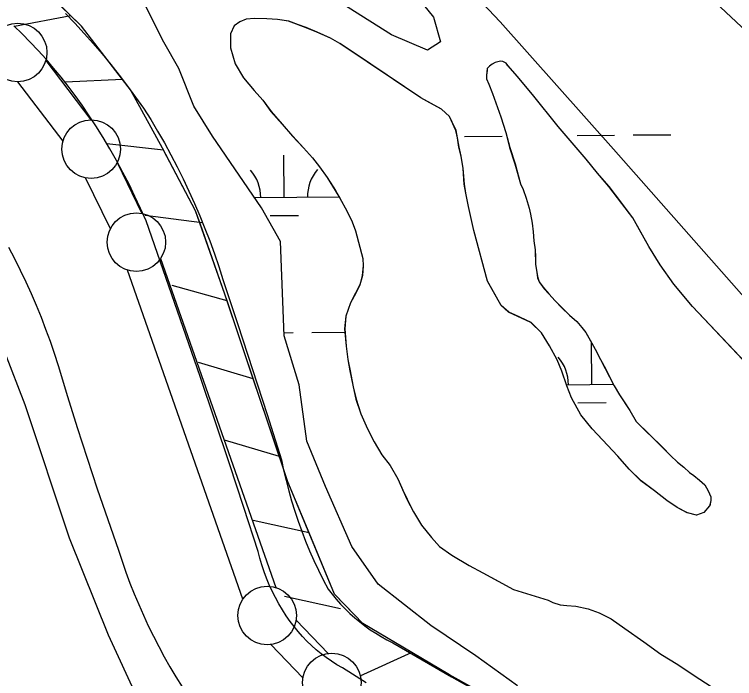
# Model space of a CAD drawing. Extents: x 3567028 to 3605064, y 510945 to 536587.
# Drawn here: x 3577447 to 3578062, y 527882 to 528449 of the extents above; entities that cross this region are included whole.
import ezdxf

# ---------------------------------------------------------------- set-up
doc = ezdxf.new("R2010")
doc.units = 0
for name, color, linetype in [('V-FLOD-BASE', 7, 'Continuous'), ('V-LEVE-TOET', 7, 'Continuous'), ('V-ROAD-CNTR', 7, 'Continuous'), ('V-RRAP-FSHR', 7, 'Continuous'), ('V-SITE-VEGE', 7, 'Continuous'), ('V-SURV-LINE', 7, 'Continuous'), ('V-TOPO-SHOR', 7, 'Continuous'), ('V-WETL-SWMP', 7, 'Continuous')]:
    doc.layers.add(name, color=color, linetype=linetype)

msp = doc.modelspace()

# ---------------------------------------------------------------- linework, layer by layer
at = {"layer": 'V-FLOD-BASE'}
for points in [[(3577510.72, 528363.55), (3577505.12, 528371.77), (3577499.33, 528379.87), (3577493.36, 528387.83), (3577487.21, 528395.66), (3577480.88, 528403.34), (3577474.38, 528410.89), (3577467.71, 528418.27), (3577460.88, 528425.51), (3577453.89, 528432.59), (3577446.73, 528439.51)], [(3577747.67, 527878.71), (3577727.56, 527891.45), (3577722.82, 527894.18), (3577718.19, 527897.09), (3577713.69, 527900.2), (3577709.32, 527903.48), (3577705.08, 527906.95), (3577700.99, 527910.58), (3577697.06, 527914.38), (3577693.28, 527918.33), (3577689.67, 527922.44), (3577686.23, 527926.7), (3577682.96, 527931.09), (3577679.51, 527936.02), (3577676.24, 527941.08), (3577673.15, 527946.24), (3577670.24, 527951.52), (3577667.53, 527956.9), (3577665.02, 527962.37), (3577662.7, 527967.93), (3577660.58, 527973.57), (3577658.67, 527979.28), (3577656.96, 527985.06), (3577655.46, 527990.89), (3577643.38, 528028.32), (3577631.12, 528065.69), (3577618.66, 528102.99), (3577606, 528140.23), (3577559.74, 528272.98), (3577555.12, 528283.46), (3577550.28, 528293.85), (3577545.24, 528304.14), (3577540, 528314.33), (3577534.54, 528324.4), (3577528.88, 528334.37), (3577523.02, 528344.22), (3577516.97, 528353.94), (3577510.72, 528363.55)]]:
    msp.add_lwpolyline(points, dxfattribs=at)
at = {"layer": 'V-LEVE-TOET'}
for points in [[(3577491.07, 528450.01), (3577499.09, 528441.56), (3577506.95, 528432.97), (3577514.66, 528424.25), (3577522.22, 528415.39), (3577529.62, 528406.4), (3577536.87, 528397.28), (3577543.95, 528388.03), (3577550.86, 528378.66), (3577557.62, 528369.18), (3577563.74, 528359.39), (3577569.67, 528349.5), (3577575.42, 528339.49), (3577580.96, 528329.37), (3577586.32, 528319.14), (3577591.47, 528308.82), (3577596.43, 528298.4), (3577601.18, 528287.88), (3577605.73, 528277.27), (3577610.08, 528266.58), (3577614.22, 528255.81), (3577618.15, 528244.96), (3577621.87, 528234.03), (3577625.38, 528223.04), (3577638.18, 528184.65), (3577650.78, 528146.18), (3577663.18, 528107.66), (3577675.37, 528069.07), (3577677.25, 528060.2), (3577679.34, 528051.39), (3577681.62, 528042.62), (3577684.11, 528033.91), (3577686.8, 528025.26), (3577689.68, 528016.67), (3577692.75, 528008.15), (3577696.03, 527999.71), (3577699.5, 527991.34), (3577703.15, 527983.05), (3577707, 527974.85), (3577711.03, 527966.74), (3577715.25, 527958.73), (3577718.65, 527954.31), (3577722.22, 527950.03), (3577725.94, 527945.87), (3577729.81, 527941.86), (3577733.82, 527938), (3577737.98, 527934.28), (3577742.27, 527930.72), (3577746.68, 527927.32), (3577751.22, 527924.08), (3577755.88, 527921.02), (3577760.64, 527918.12), (3577765.5, 527915.4), (3577770.47, 527912.87), (3577795.54, 527898.27), (3577820.71, 527883.83), (3577845.98, 527869.58)], [(3577442.39, 528250.45), (3577447.48, 528240.75), (3577452.37, 528230.95), (3577457.08, 528221.06), (3577461.6, 528211.08), (3577465.94, 528201.02), (3577470.07, 528190.88), (3577474.02, 528180.66), (3577477.77, 528170.36), (3577481.32, 528160), (3577484.68, 528149.57), (3577492.67, 528123.12), (3577500.92, 528096.75), (3577509.4, 528070.45), (3577518.13, 528044.24), (3577527.11, 528018.1), (3577536.33, 527992.06), (3577539.37, 527982.61), (3577542.61, 527973.23), (3577546.04, 527963.91), (3577549.66, 527954.67), (3577553.48, 527945.51), (3577557.48, 527936.43), (3577561.66, 527927.43), (3577566.03, 527918.51), (3577570.59, 527909.69), (3577575.32, 527900.97), (3577580.23, 527892.35), (3577585.32, 527883.83), (3577590.59, 527875.41)]]:
    msp.add_lwpolyline(points, dxfattribs=at)
at = {"layer": 'V-ROAD-CNTR'}
msp.add_lwpolyline([(3577552.99, 527864.42), (3577527.73, 527919.3), (3577494.52, 528002.27), (3577456.57, 528115.99), (3577421.53, 528205.97), (3577381.73, 528275.07), (3577332.89, 528338.78), (3577265.18, 528410.8), (3577102.17, 528582.39), (3576947.57, 528736.18), (3576866.48, 528824.47), (3576835.82, 528863.45), (3576800.32, 528914.99), (3576753.69, 528991.34)], dxfattribs=at)
at = {"layer": 'V-RRAP-FSHR'}
for p, q in [((3577495.55, 528447.83), (3577447.57, 528438.73)), ((3577539.76, 528393.69), (3577490.99, 528391.3)), ((3577574.82, 528333.24), (3577526.29, 528338.63)), ((3577607.47, 528271.32), (3577559.02, 528277.41)), ((3577629.19, 528204.62), (3577582.15, 528217.73)), ((3577651.36, 528138.22), (3577604.53, 528152.06)), ((3577673.62, 528071.86), (3577626.79, 528085.69)), ((3577698.97, 528006.65), (3577651.28, 528017.17)), ((3577725.83, 527942.01), (3577678.14, 527952.53)), ((3577786.75, 527904.65), (3577742.26, 527884.52))]:
    msp.add_line(p, q, dxfattribs=at)
for points in [[(3577976.28, 527797.86), (3577818.9, 527885.59), (3577745.05, 527929.37), (3577720.71, 527954.33), (3577680.9, 528050.13), (3577627.17, 528210.33), (3577602.02, 528281.64), (3577573.84, 528335.02), (3577546.58, 528384.9), (3577504.6, 528439), (3577415.31, 528526.03), (3577251.13, 528696.15), (3577047.76, 528908.66), (3576975.91, 528983.56), (3576942.03, 529021.33), (3576902.8, 529091.9), (3576843.4, 529235.01), (3576767.08, 529394.37)], [(3577495.55, 528447.83), (3577445.42, 528496.68)], [(3577539.76, 528393.69), (3577504.6, 528439), (3577495.55, 528447.83)], [(3577605.9, 528270.63), (3577602.02, 528281.64), (3577574.79, 528333.22), (3577573.84, 528335.02), (3577546.58, 528384.9), (3577539.76, 528393.69)], [(3577629.1, 528204.59), (3577627.17, 528210.33), (3577605.9, 528270.63)], [(3577651.36, 528138.22), (3577629.1, 528204.59)], [(3577673.62, 528071.86), (3577651.36, 528138.22)], [(3577698.97, 528006.65), (3577680.9, 528050.13), (3577673.62, 528071.86)], [(3577730.02, 527944.78), (3577720.71, 527954.33), (3577698.97, 528006.65)], [(3577786.75, 527904.65), (3577745.05, 527929.37), (3577730.02, 527944.78)], [(3577847.39, 527869.71), (3577818.9, 527885.59), (3577786.75, 527904.65)]]:
    msp.add_lwpolyline(points, dxfattribs=at)
at = {"layer": 'V-SITE-VEGE'}
for points in [[(3578091.82, 528183.54), (3577958.97, 528334.08), (3577862.09, 528442.75), (3577822.14, 528485.62)], [(3577789.23, 528466.63), (3577805.21, 528446.69), (3577811.22, 528425.74), (3577800.25, 528418.75), (3577769.31, 528431.69), (3577695.43, 528478.52)]]:
    msp.add_lwpolyline(points, dxfattribs=at)
at = {"layer": 'V-SURV-LINE'}
for points in [[(3577474.17, 528409.9), (3577512.73, 528359.24)], [(3577488.86, 528341.07), (3577450.31, 528391.73)], [(3577535.11, 528322.84), (3577556.26, 528279.29)], [(3577529.28, 528266.18), (3577508.13, 528309.72)], [(3577572.26, 528240.88), (3577670.75, 527959.94)], [(3577642.44, 527950.02), (3577543.95, 528230.96)], [(3577687.88, 527932.18), (3577715.29, 527903.8)], [(3577693.71, 527882.96), (3577666.29, 527911.35)]]:
    msp.add_lwpolyline(points, dxfattribs=at)
for centre in [(3577450.13, 528416.72), (3577512.9, 528334.25), (3577551.5, 528254.77), (3577663.21, 527936.13), (3577718.38, 527879.01)]:
    msp.add_circle(centre, 25, dxfattribs=at)
at = {"layer": 'V-TOPO-SHOR'}
for points in [[(3577662.9, 528445.48), (3577652.48, 528445.67), (3577645.4, 528445.08), (3577639.89, 528442.91), (3577634.97, 528439.36), (3577632.03, 528432.67), (3577631.84, 528420.67)], [(3577870.34, 528335.66), (3577874.88, 528321.7), (3577877.64, 528311.87), (3577879.61, 528304.59), (3577881.78, 528299.87), (3577884.34, 528292.39), (3577886.91, 528283.74), (3577888.09, 528278.62), (3577889.47, 528270.95), (3577890.46, 528263.48), (3577891.06, 528256), (3577892.05, 528248.14), (3577892.25, 528242.23), (3577892.45, 528236.14), (3577893.44, 528228.86), (3577894.23, 528224.33), (3577895.41, 528220.99), (3577895.81, 528220.4), (3577899.94, 528215.09), (3577903.68, 528210.57), (3577909.2, 528204.67), (3577914.71, 528198.97), (3577921.4, 528192.48), (3577927.7, 528186.98), (3577932.03, 528182.06), (3577935.38, 528177.74), (3577938.93, 528171.25), (3577943.26, 528163.38), (3577947.99, 528154.53), (3577952.33, 528146.27), (3577955.87, 528139.59), (3577959.61, 528132.31), (3577964.14, 528124.45), (3577968.08, 528118.55), (3577973.01, 528111.07), (3577978.32, 528101.83), (3578000.97, 528079.62), (3578007.66, 528072.74), (3578013.57, 528067.04), (3578019.08, 528062.71), (3578024, 528058.19), (3578027.54, 528055.64), (3578032.46, 528051.7), (3578036.99, 528047.77), (3578039.95, 528042.66), (3578042.11, 528037.55), (3578042.12, 528034.2), (3578041.14, 528029.87), (3578036.22, 528023.97), (3578029.93, 528021.8), (3578022.06, 528023.76), (3578013.4, 528028.48), (3578004.54, 528034.37), (3577993.91, 528042.63), (3577982.49, 528051.08), (3577972.46, 528061.1), (3577962.61, 528072.11), (3577949.81, 528085.87), (3577940.75, 528095.51), (3577931.11, 528107.5), (3577923.23, 528121.86), (3577919.09, 528132.08), (3577914.95, 528144.67), (3577911, 528154.31), (3577904.31, 528166.31), (3577897.41, 528177.51), (3577888.55, 528186.36), (3577874.78, 528192.64), (3577869.46, 528195), (3577862.97, 528200.7), (3577857.65, 528210.34), (3577851.34, 528221.55), (3577839.71, 528264.62), (3577835.17, 528285.28), (3577832.99, 528296.49), (3577831.61, 528304.36), (3577830.61, 528317.73), (3577828.84, 528328.16), (3577827.06, 528335.83), (3577825.87, 528343.7), (3577824.49, 528350.19), (3577821.34, 528357.07), (3577818.98, 528361.99), (3577812.08, 528368.28), (3577802.05, 528373.78), (3577794.37, 528377.91), (3577737.68, 528416.03), (3577725.28, 528424.28), (3577717.41, 528428.8), (3577705.8, 528433.91), (3577696.55, 528437.84), (3577690.06, 528440.19), (3577681.6, 528443.33), (3577672.15, 528444.7), (3577662.9, 528445.48)], [(3577631.84, 528420.67), (3577635.98, 528407.1), (3577643.07, 528395.1), (3577652.13, 528384.29), (3577659.61, 528376.03), (3577666.5, 528366.4), (3577676.15, 528355.59), (3577685.01, 528345.17), (3577694.27, 528335.34), (3577701.95, 528326.69), (3577707.85, 528319.21), (3577714.35, 528309.97), (3577721.44, 528298.96), (3577725.38, 528292.28), (3577731.29, 528281.46), (3577735.83, 528272.22), (3577738.58, 528264.35), (3577744.9, 528240.74), (3577745.1, 528234.45), (3577744.51, 528226.39), (3577742.36, 528218.32), (3577738.82, 528211.23), (3577734.5, 528202.97), (3577730.38, 528191.75), (3577729.4, 528180.73), (3577730.79, 528165.98), (3577732.17, 528154.57), (3577733.95, 528144.93), (3577736.72, 528131.36), (3577739.08, 528120.74), (3577743.23, 528108.34), (3577748.94, 528095.36), (3577754.65, 528084.35), (3577761.15, 528073.34), (3577768.25, 528064.1), (3577774.75, 528052.69), (3577778.88, 528043.84), (3577782.63, 528035.58), (3577788.14, 528024.77), (3577795.04, 528013.17), (3577803.5, 528002.74), (3577810.4, 527995.08), (3577820.83, 527987.61), (3577835.79, 527978.77), (3577847.4, 527972.68), (3577858.03, 527966.78), (3577873.57, 527958.33), (3577903.29, 527949.31), (3577907.22, 527947.15), (3577913.52, 527945.38), (3577919.23, 527944.6), (3577926.9, 527944.01), (3577937.33, 527941.86), (3577946.77, 527938.32), (3577957.01, 527933.22), (3577968.62, 527924.96), (3577984.96, 527913.76), (3577999.52, 527903.15), (3578013.89, 527894.31), (3578027.87, 527885.07), (3578042.43, 527875.64)], [(3578083.75, 528139.29), (3578026.45, 528199.84), (3578010.5, 528218.91), (3577998.88, 528235.43), (3577989.23, 528250.96), (3577981.16, 528265.32), (3577975.44, 528275.54), (3577966.19, 528287.93), (3577955.16, 528302.28), (3577945.31, 528313.69), (3577935.66, 528325.68), (3577911.64, 528353.4), (3577889.79, 528380.93), (3577876.79, 528396.46), (3577868.91, 528405.31), (3577867.34, 528407.47), (3577864.58, 528409.04), (3577862.42, 528409.24), (3577860.25, 528408.65), (3577857.89, 528408.05), (3577855.34, 528406.67), (3577853.17, 528404.9), (3577851.21, 528402.93), (3577851.01, 528401.16), (3577850.43, 528397.23), (3577850.62, 528394.28)], [(3577850.62, 528394.28), (3577852.6, 528389.75), (3577855.75, 528381.69), (3577858.51, 528373.63), (3577862.85, 528361.63), (3577866.99, 528348.25), (3577870.34, 528335.66)]]:
    msp.add_lwpolyline(points, dxfattribs=at)
at = {"layer": 'V-WETL-SWMP'}
for p, q in [((3578037.54, 528467.33), (3578088.95, 528419.13)), ((3577574.85, 528425.56), (3577558.79, 528457.69)), ((3577645.36, 528445.07), (3577639.85, 528442.9)), ((3577652.44, 528445.67), (3577645.36, 528445.07)), ((3577662.87, 528445.48), (3577652.44, 528445.67)), ((3577672.11, 528444.7), (3577662.87, 528445.48)), ((3577681.56, 528443.33), (3577672.11, 528444.7)), ((3577634.94, 528439.36), (3577631.99, 528432.67)), ((3577639.85, 528442.9), (3577634.94, 528439.36)), ((3577696.51, 528437.83), (3577681.56, 528443.33)), ((3577631.99, 528432.67), (3577631.8, 528420.67)), ((3577705.76, 528433.9), (3577696.51, 528437.83)), ((3577717.37, 528428.8), (3577705.76, 528433.9)), ((3577725.25, 528424.28), (3577717.37, 528428.8)), ((3577587.71, 528403.07), (3577574.85, 528425.56)), ((3577631.8, 528420.67), (3577635.95, 528407.1)), ((3577794.33, 528377.9), (3577725.25, 528424.28)), ((3577857.85, 528408.05), (3577855.3, 528406.67)), ((3577862.38, 528409.23), (3577857.85, 528408.05)), ((3577864.54, 528409.04), (3577862.38, 528409.23)), ((3577867.3, 528407.46), (3577864.54, 528409.04)), ((3577600.56, 528370.93), (3577587.71, 528403.07)), ((3577635.95, 528407.1), (3577643.04, 528395.1)), ((3577851.17, 528402.93), (3577850.39, 528397.22)), ((3577853.13, 528404.9), (3577851.17, 528402.93)), ((3577855.3, 528406.67), (3577853.13, 528404.9)), ((3577868.87, 528405.3), (3577867.3, 528407.46)), ((3577876.75, 528396.45), (3577868.87, 528405.3)), ((3577850.39, 528397.22), (3577850.58, 528394.27)), ((3577889.74, 528380.92), (3577876.75, 528396.45)), ((3577643.04, 528395.1), (3577652.09, 528384.29)), ((3577850.58, 528394.27), (3577852.56, 528389.75)), ((3577852.56, 528389.75), (3577855.71, 528381.68)), ((3577652.09, 528384.29), (3577659.58, 528376.03)), ((3577812.05, 528368.27), (3577794.33, 528377.9)), ((3577855.71, 528381.68), (3577858.47, 528373.62)), ((3577911.6, 528353.39), (3577889.74, 528380.92)), ((3577616.62, 528345.23), (3577600.56, 528370.93)), ((3577659.58, 528376.03), (3577666.47, 528366.39)), ((3577858.47, 528373.62), (3577862.81, 528361.62)), ((3577666.47, 528366.39), (3577676.12, 528355.58)), ((3577818.94, 528361.98), (3577812.05, 528368.27)), ((3577824.45, 528350.18), (3577818.94, 528361.98)), ((3577862.81, 528361.62), (3577866.95, 528348.25)), ((3577676.12, 528355.58), (3577684.98, 528345.16)), ((3577935.62, 528325.67), (3577911.6, 528353.39)), ((3577825.83, 528343.69), (3577824.45, 528350.18)), ((3577866.95, 528348.25), (3577870.3, 528335.66)), ((3577975.87, 528346.24), (3578007.87, 528346.51)), ((3577658.39, 528284.18), (3577616.62, 528345.23)), ((3577684.98, 528345.16), (3577694.23, 528335.33)), ((3577827.02, 528335.82), (3577825.83, 528343.69)), ((3577831.87, 528345.03), (3577863.87, 528345.3)), ((3577927.87, 528345.84), (3577959.87, 528346.11)), ((3577694.23, 528335.33), (3577701.91, 528326.68)), ((3577828.8, 528328.15), (3577827.02, 528335.82)), ((3577870.3, 528335.66), (3577874.84, 528321.69)), ((3577677.72, 528292.98), (3577677.41, 528328.98)), ((3577830.58, 528317.73), (3577828.8, 528328.15)), ((3577701.91, 528326.68), (3577707.82, 528319.21)), ((3577874.84, 528321.69), (3577879.57, 528304.58)), ((3577945.27, 528313.68), (3577935.62, 528325.67)), ((3577707.82, 528319.21), (3577714.32, 528309.97)), ((3577831.57, 528304.35), (3577830.58, 528317.73)), ((3577714.32, 528309.97), (3577721.41, 528298.96)), ((3577955.12, 528302.28), (3577945.27, 528313.68)), ((3577832.95, 528296.48), (3577831.57, 528304.35)), ((3577879.57, 528304.58), (3577881.74, 528299.86)), ((3577721.41, 528298.96), (3577725.35, 528292.27)), ((3577881.74, 528299.86), (3577884.3, 528292.39)), ((3577966.14, 528287.92), (3577955.12, 528302.28)), ((3577652.52, 528292.77), (3577724.69, 528293.38)), ((3577725.35, 528292.27), (3577731.26, 528281.45)), ((3577835.12, 528285.27), (3577832.95, 528296.48)), ((3577884.3, 528292.39), (3577886.87, 528283.73)), ((3577839.67, 528264.62), (3577835.12, 528285.27)), ((3577975.4, 528275.54), (3577966.14, 528287.92)), ((3577674.46, 528255.26), (3577658.39, 528284.18)), ((3577731.26, 528281.45), (3577735.79, 528272.21)), ((3577886.87, 528283.73), (3577888.05, 528278.62)), ((3577888.05, 528278.62), (3577889.43, 528270.95)), ((3577665.85, 528277.45), (3577689.85, 528277.65)), ((3577989.19, 528250.96), (3577975.4, 528275.54)), ((3577735.79, 528272.21), (3577738.55, 528264.34)), ((3577889.43, 528270.95), (3577890.42, 528263.47)), ((3577738.55, 528264.34), (3577744.86, 528240.74)), ((3577851.3, 528221.54), (3577839.67, 528264.62)), ((3577890.42, 528263.47), (3577891.02, 528256)), ((3577677.67, 528174.93), (3577674.46, 528255.26)), ((3577891.02, 528256), (3577892.01, 528248.13)), ((3577892.01, 528248.13), (3577892.41, 528236.13)), ((3577998.84, 528235.42), (3577989.19, 528250.96)), ((3577744.86, 528240.74), (3577745.06, 528234.45)), ((3577892.41, 528236.13), (3577893.4, 528228.85)), ((3577745.06, 528234.45), (3577744.48, 528226.38)), ((3578010.46, 528218.9), (3577998.84, 528235.42)), ((3577744.48, 528226.38), (3577742.32, 528218.31)), ((3577893.4, 528228.85), (3577894.19, 528224.33)), ((3577894.19, 528224.33), (3577895.37, 528220.98)), ((3577742.32, 528218.31), (3577738.78, 528211.23)), ((3577862.93, 528200.69), (3577851.3, 528221.54)), ((3577895.37, 528220.98), (3577899.9, 528215.08)), ((3578026.41, 528199.83), (3578010.46, 528218.9)), ((3577738.78, 528211.23), (3577734.46, 528202.96)), ((3577899.9, 528215.08), (3577903.64, 528210.56)), ((3577903.64, 528210.56), (3577909.16, 528204.66)), ((3577734.46, 528202.96), (3577730.34, 528191.74)), ((3577869.42, 528194.99), (3577862.93, 528200.69)), ((3577909.16, 528204.66), (3577914.67, 528198.96)), ((3577914.67, 528198.96), (3577921.36, 528192.48)), ((3578083.7, 528139.28), (3578026.41, 528199.83)), ((3577888.51, 528186.35), (3577869.42, 528194.99)), ((3577921.36, 528192.48), (3577927.66, 528186.97)), ((3577730.34, 528191.74), (3577729.36, 528180.73)), ((3577897.37, 528177.51), (3577888.51, 528186.35)), ((3577927.66, 528186.97), (3577931.99, 528182.06)), ((3577729.36, 528180.73), (3577730.75, 528165.97)), ((3577931.99, 528182.06), (3577935.34, 528177.73)), ((3577677.57, 528177.55), (3577685.28, 528177.61)), ((3577690.53, 528133.16), (3577677.67, 528174.93)), ((3577701.28, 528177.75), (3577729.62, 528177.98)), ((3577904.27, 528166.3), (3577897.37, 528177.51)), ((3577935.34, 528177.73), (3577943.22, 528163.38)), ((3577940.51, 528133.33), (3577940.21, 528168.86)), ((3577730.75, 528165.97), (3577732.14, 528154.56)), ((3577910.96, 528154.3), (3577904.27, 528166.3)), ((3577943.22, 528163.38), (3577947.95, 528154.53)), ((3577732.14, 528154.56), (3577733.92, 528144.92)), ((3577914.91, 528144.66), (3577910.96, 528154.3)), ((3577947.95, 528154.53), (3577959.57, 528132.3)), ((3577733.92, 528144.92), (3577736.68, 528131.35)), ((3577919.05, 528132.08), (3577914.91, 528144.66)), ((3577696.95, 528084.96), (3577690.53, 528133.16)), ((3577736.68, 528131.35), (3577739.05, 528120.73)), ((3577918.69, 528133.15), (3577958.95, 528133.49)), ((3577923.18, 528121.85), (3577919.05, 528132.08)), ((3577959.57, 528132.3), (3577964.1, 528124.44)), ((3577739.05, 528120.73), (3577743.19, 528108.34)), ((3577931.06, 528107.49), (3577923.18, 528121.85)), ((3577964.1, 528124.44), (3577972.97, 528111.07)), ((3577928.64, 528117.8), (3577952.64, 528118)), ((3577743.19, 528108.34), (3577748.9, 528095.36)), ((3577940.71, 528095.5), (3577931.06, 528107.49)), ((3577972.97, 528111.07), (3577978.28, 528101.82)), ((3577978.28, 528101.82), (3578000.92, 528079.61)), ((3577748.9, 528095.36), (3577754.62, 528084.35)), ((3577962.57, 528072.11), (3577940.71, 528095.5)), ((3577713.02, 528046.41), (3577696.95, 528084.96)), ((3577754.62, 528084.35), (3577761.12, 528073.33)), ((3578000.92, 528079.61), (3578007.62, 528072.73)), ((3577761.12, 528073.33), (3577768.21, 528064.09)), ((3577972.41, 528061.1), (3577962.57, 528072.11)), ((3578007.62, 528072.73), (3578013.52, 528067.03)), ((3577768.21, 528064.09), (3577774.71, 528052.69)), ((3578013.52, 528067.03), (3578019.04, 528062.71)), ((3577982.45, 528051.07), (3577972.41, 528061.1)), ((3578019.04, 528062.71), (3578023.96, 528058.18)), ((3578023.96, 528058.18), (3578027.5, 528055.63)), ((3577774.71, 528052.69), (3577782.59, 528035.58)), ((3577993.87, 528042.62), (3577982.45, 528051.07)), ((3578027.5, 528055.63), (3578032.42, 528051.7)), ((3578032.42, 528051.7), (3578036.95, 528047.77)), ((3577735.51, 527995), (3577713.02, 528046.41)), ((3578036.95, 528047.77), (3578039.9, 528042.65)), ((3578004.5, 528034.36), (3577993.87, 528042.62)), ((3578039.9, 528042.65), (3578042.07, 528037.54)), ((3577782.59, 528035.58), (3577788.11, 528024.76)), ((3578013.36, 528028.47), (3578004.5, 528034.36)), ((3578042.07, 528034.2), (3578041.09, 528029.87)), ((3578042.07, 528037.54), (3578042.07, 528034.2)), ((3578022.02, 528023.75), (3578013.36, 528028.47)), ((3578041.09, 528029.87), (3578036.18, 528023.96)), ((3577788.11, 528024.76), (3577795, 528013.16)), ((3578029.89, 528021.79), (3578022.02, 528023.75)), ((3578036.18, 528023.96), (3578029.89, 528021.79)), ((3577795, 528013.16), (3577803.47, 528002.74)), ((3577803.47, 528002.74), (3577810.36, 527995.07)), ((3577758, 527962.87), (3577735.51, 527995)), ((3577810.36, 527995.07), (3577820.79, 527987.6)), ((3577820.79, 527987.6), (3577835.75, 527978.76)), ((3577835.75, 527978.76), (3577847.36, 527972.67)), ((3577847.36, 527972.67), (3577873.53, 527958.33)), ((3577802.98, 527927.52), (3577758, 527962.87)), ((3577873.53, 527958.33), (3577903.25, 527949.3)), ((3577903.25, 527949.3), (3577907.18, 527947.14)), ((3577907.18, 527947.14), (3577913.48, 527945.37)), ((3577913.48, 527945.37), (3577919.19, 527944.59)), ((3577919.19, 527944.59), (3577926.86, 527944.01)), ((3577926.86, 527944.01), (3577937.29, 527941.85)), ((3577937.29, 527941.85), (3577946.73, 527938.32)), ((3577946.73, 527938.32), (3577956.97, 527933.21)), ((3577956.97, 527933.21), (3577968.58, 527924.96)), ((3577841.54, 527901.81), (3577802.98, 527927.52)), ((3577968.58, 527924.96), (3577984.92, 527913.75)), ((3577984.92, 527913.75), (3577999.48, 527903.14)), ((3577876.89, 527876.11), (3577841.54, 527901.81)), ((3577999.48, 527903.14), (3578013.85, 527894.3)), ((3578013.85, 527894.3), (3578027.82, 527885.06)), ((3578027.82, 527885.06), (3578042.39, 527875.63))]:
    msp.add_line(p, q, dxfattribs=at)
for centre, start, end in [((3577622.47, 528292.99), 359.71152, 41.25518), ((3577732.95, 528293.92), 139.71153, 181.25519), ((3577885.26, 528133.34), 359.71152, 41.25518)]:
    msp.add_arc(centre, 35.25, start, end, dxfattribs=at)

doc.saveas('drawing.dxf')
